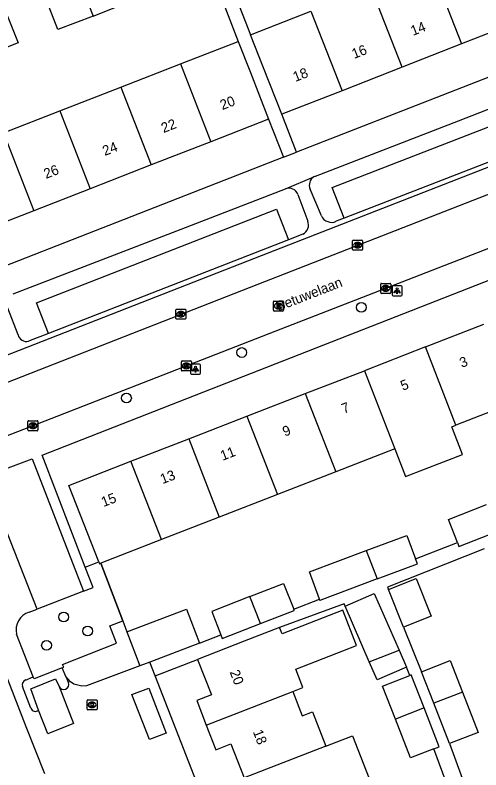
# Model space of a CAD drawing. Extents: x 159689 to 160786, y 387323 to 388339.
# Drawn here: x 160033.3 to 160079.9, y 387832.2 to 387907.8 of the extents above; entities that cross this region are included whole.
import ezdxf

# ---------------------------------------------------------------- set-up
doc = ezdxf.new("R2010")
doc.units = 0
for name, color, linetype in [('IMGEO_Boom', 7, 'Continuous'), ('IMGEO_Groenvoorziening', 7, 'Continuous'), ('IMGEO_Hek', 7, 'Continuous'), ('IMGEO_Kolk', 7, 'Continuous'), ('IMGEO_Lichtpunt', 7, 'Continuous'), ('IMGEO_Openbare_ruimte_label', 7, 'Continuous'), ('IMGEO_Pand', 7, 'Continuous'), ('IMGEO_Pand_nummerreeks', 7, 'Continuous'), ('IMGEO_Parkeervlak_open', 7, 'Continuous'), ('IMGEO_Rijbaan_lokaal_open', 7, 'Continuous'), ('IMGEO_Rioolput', 7, 'Continuous'), ('IMGEO_Verkeerseiland_open', 7, 'Continuous'), ('IMGEO_Voetpad_open', 7, 'Continuous'), ('IMGEO_Woonerf_open', 7, 'Continuous')]:
    doc.layers.add(name, color=color, linetype=linetype)

msp = doc.modelspace()

# ---------------------------------------------------------------- linework, layer by layer
at = {"layer": 'IMGEO_Boom'}
for centre in [(160067.934, 387878.547), (160055.954, 387874.029), (160044.406, 387869.474), (160038.111, 387847.539), (160040.523, 387846.136), (160036.398, 387844.712)]:
    msp.add_circle(centre, 0.489, dxfattribs=at)
at = {"layer": 'IMGEO_Groenvoorziening'}
for points in [[(160066.196, 387887.471), (160065.002, 387890.548), (160086.115, 387898.748), (160087.309, 387895.671)], [(160036.594, 387875.944), (160035.396, 387879.019), (160059.433, 387888.392), (160060.631, 387885.317)], [(160040.271, 387852.536), (160041.624, 387853.061)], [(160041.831, 387852.934), (160044.04, 387847.145)]]:
    msp.add_lwpolyline(points, dxfattribs=at)
at = {"layer": 'IMGEO_Hek'}
msp.add_lwpolyline([(160044.04, 387847.145), (160041.831, 387852.934)], dxfattribs=at)
at = {"layer": 'IMGEO_Kolk'}
for p, q in [((160067.055, 387884.352), (160067.055, 387885.204)), ((160067.13, 387885.278), (160067.982, 387885.278)), ((160067.543, 387885.058), (160067.568, 387885.058)), ((160068.056, 387885.204), (160068.056, 387884.352)), ((160067.982, 387884.278), (160067.13, 387884.278)), ((160067.566, 387884.498), (160067.541, 387884.498)), ((160069.872, 387880.029), (160069.872, 387880.881)), ((160069.947, 387880.955), (160070.799, 387880.955)), ((160070.36, 387880.735), (160070.385, 387880.735)), ((160070.873, 387880.881), (160070.873, 387880.029)), ((160070.799, 387879.955), (160069.947, 387879.955)), ((160070.383, 387880.175), (160070.358, 387880.175)), ((160049.352, 387877.439), (160049.352, 387878.291)), ((160049.427, 387878.365), (160050.279, 387878.365)), ((160049.84, 387878.145), (160049.865, 387878.145)), ((160050.353, 387878.291), (160050.353, 387877.439)), ((160050.279, 387877.365), (160049.427, 387877.365)), ((160049.863, 387877.585), (160049.838, 387877.585)), ((160049.903, 387872.257), (160049.903, 387873.109)), ((160049.978, 387873.183), (160050.83, 387873.183)), ((160050.391, 387872.963), (160050.416, 387872.963)), ((160050.904, 387873.109), (160050.904, 387872.257)), ((160050.83, 387872.183), (160049.978, 387872.183)), ((160050.414, 387872.403), (160050.389, 387872.403)), ((160034.537, 387866.272), (160034.537, 387867.124)), ((160034.612, 387867.198), (160035.464, 387867.198)), ((160035.025, 387866.978), (160035.05, 387866.978)), ((160035.538, 387867.124), (160035.538, 387866.272)), ((160035.464, 387866.198), (160034.612, 387866.198)), ((160035.048, 387866.418), (160035.023, 387866.418)), ((160040.463, 387838.321), (160040.463, 387839.173)), ((160040.538, 387839.247), (160041.39, 387839.247)), ((160040.951, 387839.027), (160040.976, 387839.027)), ((160041.464, 387839.173), (160041.464, 387838.321)), ((160041.39, 387838.247), (160040.538, 387838.247)), ((160040.974, 387838.467), (160040.949, 387838.467))]:
    msp.add_line(p, q, dxfattribs=at)
for points in [[(160067.055, 387884.352), (160067.055, 387885.204)], [(160067.13, 387885.278), (160067.982, 387885.278)], [(160067.376, 387884.978), (160067.499, 387884.978), (160067.499, 387884.827), (160067.629, 387884.978), (160067.793, 387884.978), (160067.647, 387884.827), (160067.8, 387884.578), (160067.648, 387884.578), (160067.563, 387884.742), (160067.499, 387884.675), (160067.499, 387884.578), (160067.376, 387884.578), (160067.376, 387884.978)], [(160068.056, 387885.204), (160068.056, 387884.352)], [(160067.982, 387884.278), (160067.13, 387884.278)], [(160069.872, 387880.029), (160069.872, 387880.881)], [(160069.947, 387880.955), (160070.799, 387880.955)], [(160070.193, 387880.655), (160070.316, 387880.655), (160070.316, 387880.504), (160070.446, 387880.655), (160070.61, 387880.655), (160070.464, 387880.504), (160070.617, 387880.255), (160070.465, 387880.255), (160070.38, 387880.419), (160070.316, 387880.352), (160070.316, 387880.255), (160070.193, 387880.255), (160070.193, 387880.655)], [(160070.873, 387880.881), (160070.873, 387880.029)], [(160070.799, 387879.955), (160069.947, 387879.955)], [(160049.352, 387877.439), (160049.352, 387878.291)], [(160049.427, 387878.365), (160050.279, 387878.365)], [(160050.353, 387878.291), (160050.353, 387877.439)], [(160050.279, 387877.365), (160049.427, 387877.365)], [(160049.673, 387878.065), (160049.796, 387878.065), (160049.796, 387877.914), (160049.926, 387878.065), (160050.09, 387878.065), (160049.944, 387877.914), (160050.097, 387877.665), (160049.945, 387877.665), (160049.86, 387877.829), (160049.796, 387877.762), (160049.796, 387877.665), (160049.673, 387877.665), (160049.673, 387878.065)], [(160049.903, 387872.257), (160049.903, 387873.109)], [(160049.978, 387873.183), (160050.83, 387873.183)], [(160050.224, 387872.883), (160050.347, 387872.883), (160050.347, 387872.732), (160050.477, 387872.883), (160050.641, 387872.883), (160050.495, 387872.732), (160050.648, 387872.483), (160050.496, 387872.483), (160050.411, 387872.647), (160050.347, 387872.58), (160050.347, 387872.483), (160050.224, 387872.483), (160050.224, 387872.883)], [(160050.904, 387873.109), (160050.904, 387872.257)], [(160050.83, 387872.183), (160049.978, 387872.183)], [(160034.537, 387866.272), (160034.537, 387867.124)], [(160034.612, 387867.198), (160035.464, 387867.198)], [(160034.858, 387866.898), (160034.981, 387866.898), (160034.981, 387866.747), (160035.111, 387866.898), (160035.275, 387866.898), (160035.129, 387866.747), (160035.282, 387866.498), (160035.13, 387866.498), (160035.045, 387866.662), (160034.981, 387866.595), (160034.981, 387866.498), (160034.858, 387866.498), (160034.858, 387866.898)], [(160035.538, 387867.124), (160035.538, 387866.272)], [(160035.464, 387866.198), (160034.612, 387866.198)], [(160040.463, 387838.321), (160040.463, 387839.173)], [(160040.538, 387839.247), (160041.39, 387839.247)], [(160040.784, 387838.947), (160040.907, 387838.947), (160040.907, 387838.796), (160041.037, 387838.947), (160041.201, 387838.947), (160041.055, 387838.796), (160041.208, 387838.547), (160041.056, 387838.547), (160040.971, 387838.711), (160040.907, 387838.644), (160040.907, 387838.547), (160040.784, 387838.547), (160040.784, 387838.947)], [(160041.464, 387839.173), (160041.464, 387838.321)], [(160041.39, 387838.247), (160040.538, 387838.247)]]:
    msp.add_lwpolyline(points, dxfattribs=at)
for centre, start, end in [((160067.132, 387885.202), 91.55205, 178.44795), ((160067.132, 387885.202), 91.55205, 178.44795), ((160067.98, 387885.202), 1.55205, 88.44795), ((160067.98, 387885.202), 1.55205, 88.44795), ((160067.132, 387884.354), 181.55205, 268.44795), ((160067.132, 387884.354), 181.55205, 268.44795), ((160067.98, 387884.354), 271.55205, 358.44795), ((160067.98, 387884.354), 271.55205, 358.44795), ((160069.949, 387880.879), 91.55205, 178.44795), ((160069.949, 387880.879), 91.55205, 178.44795), ((160070.797, 387880.879), 1.55205, 88.44795), ((160070.797, 387880.879), 1.55205, 88.44795), ((160069.949, 387880.031), 181.55205, 268.44795), ((160069.949, 387880.031), 181.55205, 268.44795), ((160070.797, 387880.031), 271.55205, 358.44795), ((160070.797, 387880.031), 271.55205, 358.44795), ((160049.429, 387878.289), 91.55205, 178.44795), ((160049.429, 387878.289), 91.55205, 178.44795), ((160050.277, 387878.289), 1.55205, 88.44795), ((160050.277, 387878.289), 1.55205, 88.44795), ((160049.429, 387877.441), 181.55205, 268.44795), ((160049.429, 387877.441), 181.55205, 268.44795), ((160050.277, 387877.441), 271.55205, 358.44795), ((160050.277, 387877.441), 271.55205, 358.44795), ((160049.98, 387873.107), 91.55205, 178.44795), ((160049.98, 387873.107), 91.55205, 178.44795), ((160050.828, 387873.107), 1.55205, 88.44795), ((160050.828, 387873.107), 1.55205, 88.44795), ((160049.98, 387872.259), 181.55205, 268.44795), ((160049.98, 387872.259), 181.55205, 268.44795), ((160050.828, 387872.259), 271.55205, 358.44795), ((160050.828, 387872.259), 271.55205, 358.44795), ((160034.614, 387867.122), 91.55205, 178.44795), ((160034.614, 387867.122), 91.55205, 178.44795), ((160035.462, 387867.122), 1.55205, 88.44795), ((160035.462, 387867.122), 1.55205, 88.44795), ((160034.614, 387866.274), 181.55205, 268.44795), ((160034.614, 387866.274), 181.55205, 268.44795), ((160035.462, 387866.274), 271.55205, 358.44795), ((160035.462, 387866.274), 271.55205, 358.44795), ((160040.54, 387839.171), 91.55205, 178.44795), ((160040.54, 387839.171), 91.55205, 178.44795), ((160041.388, 387839.171), 1.55205, 88.44795), ((160041.388, 387839.171), 1.55205, 88.44795), ((160040.54, 387838.323), 181.55205, 268.44795), ((160040.54, 387838.323), 181.55205, 268.44795), ((160041.388, 387838.323), 271.55205, 358.44795), ((160041.388, 387838.323), 271.55205, 358.44795)]:
    msp.add_arc(centre, 0.0765, start, end, dxfattribs=at)
for centre, major_axis, ratio, start_param, end_param in [((160067.542, 387884.778), (-0.387, 0.002), 0.722429, 4.712389, 7.853982), ((160067.567, 387884.778), (-0.39, 0.002), 0.717154, 1.570796, 4.712389), ((160070.359, 387880.455), (-0.387, 0.002), 0.722429, 4.712389, 7.853982), ((160070.384, 387880.455), (-0.39, 0.002), 0.717154, 1.570796, 4.712389), ((160049.839, 387877.865), (-0.387, 0.002), 0.722429, 4.712389, 7.853982), ((160049.864, 387877.865), (-0.39, 0.002), 0.717154, 1.570796, 4.712389), ((160050.39, 387872.683), (-0.387, 0.002), 0.722429, 4.712389, 7.853982), ((160050.415, 387872.683), (-0.39, 0.002), 0.717154, 1.570796, 4.712389), ((160035.024, 387866.698), (-0.387, 0.002), 0.722429, 4.712389, 7.853982), ((160035.049, 387866.698), (-0.39, 0.002), 0.717154, 1.570796, 4.712389), ((160040.95, 387838.747), (-0.387, 0.002), 0.722429, 4.712389, 7.853982), ((160040.975, 387838.747), (-0.39, 0.002), 0.717154, 1.570796, 4.712389)]:
    msp.add_ellipse(centre, major_axis=major_axis, ratio=ratio, start_param=start_param, end_param=end_param, dxfattribs=at)
at = {"layer": 'IMGEO_Lichtpunt'}
for p, q in [((160071.011, 387880.616), (160071.011, 387879.809)), ((160071.011, 387880.616), (160071.011, 387879.809)), ((160071.913, 387880.711), (160071.105, 387880.711)), ((160071.913, 387880.711), (160071.105, 387880.711)), ((160072.007, 387879.809), (160072.007, 387880.616)), ((160072.007, 387879.809), (160072.007, 387880.616)), ((160071.105, 387879.715), (160071.913, 387879.715)), ((160071.105, 387879.715), (160071.913, 387879.715)), ((160051.719, 387872.871), (160050.911, 387872.871)), ((160051.719, 387872.871), (160050.911, 387872.871)), ((160050.817, 387872.776), (160050.817, 387871.969)), ((160050.817, 387872.776), (160050.817, 387871.969)), ((160051.813, 387871.969), (160051.813, 387872.776)), ((160051.813, 387871.969), (160051.813, 387872.776)), ((160050.911, 387871.875), (160051.719, 387871.875)), ((160050.911, 387871.875), (160051.719, 387871.875))]:
    msp.add_line(p, q, dxfattribs=at)
for points in [[(160071.385, 387880.28), (160071.424, 387880.252), (160071.236, 387879.99), (160071.198, 387880.017), (160071.385, 387880.28)], [(160071.487, 387880.232), (160071.534, 387880.232), (160071.534, 387879.91), (160071.487, 387879.91), (160071.487, 387880.232)], [(160071.597, 387880.252), (160071.635, 387880.279), (160071.822, 387880.017), (160071.783, 387879.989), (160071.597, 387880.252)], [(160051.191, 387872.44), (160051.23, 387872.412), (160051.042, 387872.15), (160051.004, 387872.177), (160051.191, 387872.44)], [(160051.293, 387872.392), (160051.34, 387872.392), (160051.34, 387872.07), (160051.293, 387872.07), (160051.293, 387872.392)], [(160051.403, 387872.412), (160051.441, 387872.439), (160051.628, 387872.177), (160051.589, 387872.149), (160051.403, 387872.412)]]:
    msp.add_lwpolyline(points, dxfattribs=at)
for centre in [(160071.51, 387880.414), (160051.316, 387872.574)]:
    msp.add_circle(centre, 0.0994, dxfattribs=at)
for centre, start, end in [((160071.105, 387880.616), 90, 180), ((160071.105, 387880.616), 90, 180), ((160071.913, 387880.616), 0, 90), ((160071.913, 387880.616), 0, 90), ((160071.105, 387879.809), 180, 270), ((160071.105, 387879.809), 180, 270), ((160071.913, 387879.809), 270, 0), ((160071.913, 387879.809), 270, 360), ((160050.911, 387872.776), 90, 180), ((160050.911, 387872.776), 90, 180), ((160051.719, 387872.776), 0, 90), ((160051.719, 387872.776), 0, 90), ((160050.911, 387871.969), 180, 270), ((160050.911, 387871.969), 180, 270), ((160051.719, 387871.969), 270, 0), ((160051.719, 387871.969), 270, 360)]:
    msp.add_arc(centre, 0.0946, start, end, dxfattribs=at)
at = {"layer": 'IMGEO_Pand'}
for points in [[(160074.84, 387912.891), (160077.958, 387904.93)], [(160041.054, 387907.731), (160044.503, 387909.07), (160043.341, 387912.063)], [(160039.887, 387910.722), (160041.054, 387907.731)], [(160072.016, 387902.604), (160068.898, 387910.564)], [(160041.054, 387907.731), (160037.532, 387906.363), (160036.424, 387909.216)], [(160032.492, 387907.728), (160033.544, 387905.03), (160029.214, 387903.341)], [(160056.844, 387905.845), (160062.879, 387908.208)], [(160062.879, 387908.208), (160065.996, 387900.247)], [(160083.711, 387907.182), (160077.958, 387904.93)], [(160059.969, 387897.887), (160058.141, 387902.542), (160056.844, 387905.845)], [(160049.805, 387902.933), (160055.589, 387905.19)], [(160055.589, 387905.19), (160056.812, 387902.057), (160058.629, 387897.399)], [(160077.958, 387904.93), (160072.016, 387902.604)], [(160043.835, 387900.604), (160049.805, 387902.933)], [(160049.805, 387902.933), (160052.845, 387895.142)], [(160072.016, 387902.604), (160065.996, 387900.247)], [(160037.732, 387898.222), (160043.835, 387900.604)], [(160043.835, 387900.604), (160046.875, 387892.813)], [(160065.996, 387900.247), (160059.969, 387897.887)], [(160032.073, 387896.014), (160037.732, 387898.222)], [(160037.732, 387898.222), (160040.772, 387890.431)], [(160058.629, 387897.399), (160052.845, 387895.142)], [(160032.073, 387896.014), (160035.113, 387888.223)], [(160052.845, 387895.142), (160046.875, 387892.813)], [(160046.875, 387892.813), (160040.772, 387890.431)], [(160040.772, 387890.431), (160035.113, 387888.223)], [(160035.113, 387888.223), (160029.246, 387885.934)], [(160074.344, 387874.583), (160080.185, 387876.852)], [(160074.344, 387874.583), (160068.235, 387872.211)], [(160077.389, 387866.743), (160074.344, 387874.583)], [(160062.317, 387869.913), (160068.235, 387872.211)], [(160068.235, 387872.211), (160071.28, 387864.371)], [(160056.473, 387867.643), (160062.317, 387869.913)], [(160062.317, 387869.913), (160065.362, 387862.073)], [(160083.23, 387869.012), (160077.389, 387866.743)], [(160050.643, 387865.379), (160056.473, 387867.643)], [(160056.473, 387867.643), (160059.518, 387859.803)], [(160071.28, 387864.371), (160072.35, 387861.616), (160078.059, 387863.832), (160076.989, 387866.588), (160077.389, 387866.743)], [(160044.858, 387863.132), (160050.643, 387865.379)], [(160050.643, 387865.379), (160053.688, 387857.539)], [(160071.28, 387864.371), (160065.362, 387862.073)], [(160041.624, 387853.061), (160038.649, 387860.721), (160044.858, 387863.132)], [(160047.903, 387855.292), (160044.858, 387863.132)], [(160065.362, 387862.073), (160059.518, 387859.803)], [(160059.518, 387859.803), (160053.688, 387857.539)], [(160077.546, 387855.006), (160076.648, 387857.311), (160080.474, 387858.801)], [(160053.688, 387857.539), (160047.903, 387855.292)], [(160068.423, 387854.192), (160072.479, 387855.713), (160073.356, 387853.373)], [(160077.546, 387855.006), (160077.705, 387854.599), (160081.527, 387856.088)], [(160047.903, 387855.292), (160041.831, 387852.934)], [(160063.739, 387849.344), (160062.722, 387852.054), (160068.423, 387854.192)], [(160068.423, 387854.192), (160069.523, 387851.36)], [(160069.523, 387851.36), (160073.545, 387852.869), (160073.356, 387853.373)], [(160041.624, 387853.061), (160041.694, 387852.881), (160041.831, 387852.934)], [(160056.773, 387849.597), (160060.147, 387850.912), (160061.152, 387848.333)], [(160069.523, 387851.36), (160063.789, 387849.21), (160063.739, 387849.344)], [(160070.652, 387850.281), (160073.434, 387851.394), (160074.935, 387847.641), (160072.153, 387846.528)], [(160072.153, 387846.528), (160070.652, 387850.281)], [(160056.773, 387849.597), (160052.947, 387848.107), (160053.864, 387845.753)], [(160057.826, 387846.884), (160056.773, 387849.597)], [(160066.302, 387848.619), (160069.229, 387849.896), (160071.704, 387844.223)], [(160068.726, 387843.065), (160066.302, 387848.619)], [(160044.454, 387846.06), (160050.426, 387848.337), (160051.729, 387844.921)], [(160057.826, 387846.884), (160061.204, 387848.2), (160061.152, 387848.333)], [(160061.063, 387840.085), (160062.081, 387840.481), (160061.366, 387842.322), (160067.448, 387844.684), (160066.076, 387848.217), (160059.994, 387845.855), (160059.746, 387846.493)], [(160059.746, 387846.493), (160056.19, 387845.112), (160051.529, 387843.301)], [(160053.864, 387845.753), (160054.004, 387845.395), (160057.826, 387846.884)], [(160044.454, 387846.06), (160045.757, 387842.644)], [(160051.729, 387844.921), (160046.751, 387843.023)], [(160068.726, 387843.065), (160071.704, 387844.223)], [(160071.704, 387844.223), (160072.45, 387842.516)], [(160046.751, 387843.023), (160045.757, 387842.644)], [(160051.529, 387843.301), (160052.908, 387839.752), (160051.446, 387839.184), (160052.404, 387836.718)], [(160072.45, 387842.516), (160069.523, 387841.239), (160068.726, 387843.065)], [(160073.966, 387842.062), (160076.841, 387843.175), (160078.06, 387840.026)], [(160075.188, 387838.904), (160073.966, 387842.062)], [(160071.336, 387837.319), (160070.057, 387840.624), (160072.775, 387841.675)], [(160074.21, 387838.436), (160072.932, 387841.736), (160072.775, 387841.675)], [(160052.404, 387836.718), (160061.063, 387840.085)], [(160061.063, 387840.085), (160062.007, 387837.656), (160063.025, 387838.052), (160064.363, 387834.607)], [(160078.06, 387840.026), (160075.188, 387838.904)], [(160078.06, 387840.026), (160079.625, 387835.982), (160076.749, 387834.87)], [(160076.749, 387834.87), (160075.188, 387838.904)], [(160074.21, 387838.436), (160071.336, 387837.319)], [(160075.182, 387834.337), (160075.716, 387834.544), (160074.21, 387838.436)], [(160075.182, 387834.337), (160072.841, 387833.431), (160071.336, 387837.319)], [(160052.404, 387836.718), (160053.363, 387834.249), (160054.866, 387834.832), (160056.188, 387831.428)], [(160064.363, 387834.607), (160067.047, 387835.651), (160069.242, 387830.001), (160066.558, 387828.957), (160066.643, 387828.739), (160065.625, 387828.343)], [(160064.363, 387834.607), (160056.188, 387831.428)]]:
    msp.add_lwpolyline(points, dxfattribs=at)
at = {"layer": 'IMGEO_Parkeervlak_open'}
for points in [[(160035.468, 387848.337), (160030.234, 387861.596)], [(160040.087, 387850.124), (160035.468, 387848.337)], [(160035.608, 387838.196), (160034.811, 387840.349), (160037.303, 387841.359), (160037.652, 387840.574)], [(160037.652, 387840.574), (160039.093, 387836.868), (160036.521, 387835.831), (160035.608, 387838.196)], [(160046.699, 387835.264), (160044.944, 387839.764), (160046.63, 387840.421), (160048.385, 387835.921), (160046.699, 387835.264)]]:
    msp.add_lwpolyline(points, dxfattribs=at)
at = {"layer": 'IMGEO_Rijbaan_lokaal_open'}
for points in [[(160003.091, 387859.574), (160004.237, 387860.02), (160057.495, 387880.852), (160105.478, 387899.569), (160118.168, 387904.562)], [(160089.502, 387887.898), (160059.275, 387876.138), (160029.506, 387864.544)]]:
    msp.add_lwpolyline(points, dxfattribs=at)
at = {"layer": 'IMGEO_Rioolput'}
for p, q in [((160059.121, 387878.259), (160059.121, 387879.111)), ((160059.196, 387879.185), (160060.048, 387879.185)), ((160059.609, 387878.965), (160059.634, 387878.965)), ((160060.122, 387879.111), (160060.122, 387878.259)), ((160060.048, 387878.185), (160059.196, 387878.185)), ((160059.632, 387878.405), (160059.607, 387878.405))]:
    msp.add_line(p, q, dxfattribs=at)
for points in [[(160059.121, 387878.259), (160059.121, 387879.111)], [(160059.196, 387879.185), (160060.048, 387879.185)], [(160059.71, 387878.883), (160059.458, 387878.885), (160059.458, 387878.485)], [(160060.122, 387879.111), (160060.122, 387878.259)], [(160060.048, 387878.185), (160059.196, 387878.185)], [(160059.458, 387878.485), (160059.582, 387878.485), (160059.582, 387878.647), (160059.593, 387878.647)], [(160059.636, 387878.804), (160059.582, 387878.804), (160059.582, 387878.723)], [(160059.582, 387878.723), (160059.634, 387878.723)], [(160059.64, 387878.618), (160059.711, 387878.485), (160059.851, 387878.485), (160059.786, 387878.611)]]:
    msp.add_lwpolyline(points, dxfattribs=at)
for centre, radius, start, end in [((160059.198, 387879.109), 0.0765, 91.55205, 178.44795), ((160059.198, 387879.109), 0.0765, 91.55205, 178.44795), ((160059.709, 387878.773), 0.109, 350.36119, 89.41601), ((160060.046, 387879.109), 0.0765, 1.55205, 88.44795), ((160060.046, 387879.109), 0.0765, 1.55205, 88.44795), ((160059.198, 387878.261), 0.0765, 181.55205, 268.44795), ((160059.198, 387878.261), 0.0765, 181.55205, 268.44795), ((160059.592, 387878.594), 0.0533, 26.02933, 88.69889), ((160059.618, 387878.912), 0.19, 274.7715, 282.96867), ((160059.642, 387878.708), 0.0964, 77.00612, 93.18647), ((160059.656, 387878.765), 0.0378, 276.66336, 79.67722), ((160059.707, 387878.773), 0.112, 277.58423, 350.98172), ((160059.691, 387878.558), 0.108, 29.51342, 73.79051), ((160060.046, 387878.261), 0.0765, 271.55205, 358.44795), ((160060.046, 387878.261), 0.0765, 271.55205, 358.44795)]:
    msp.add_arc(centre, radius, start, end, dxfattribs=at)
for centre, major_axis, ratio, start_param, end_param in [((160059.608, 387878.685), (-0.387, 0.002), 0.722429, 4.712389, 7.853982), ((160059.633, 387878.685), (-0.39, 0.002), 0.717154, 1.570796, 4.712389)]:
    msp.add_ellipse(centre, major_axis=major_axis, ratio=ratio, start_param=start_param, end_param=end_param, dxfattribs=at)
at = {"layer": 'IMGEO_Verkeerseiland_open'}
msp.add_lwpolyline([(160037.974, 387842.462), (160035.154, 387841.354), (160035.072, 387841.564)], dxfattribs=at)
at = {"layer": 'IMGEO_Voetpad_open'}
for points in [[(160090.703, 387930.58), (160052.947, 387915.796), (160056.844, 387905.845)], [(160114.506, 387914.836), (160061.446, 387894.107)], [(160052.861, 387912.315), (160055.589, 387905.19)], [(160005.588, 387863.282), (160056.569, 387883.223), (160104.557, 387901.943), (160114.064, 387905.61)], [(160063.341, 387891.695), (160077.657, 387897.22), (160086.967, 387900.885)], [(160061.446, 387894.107), (160059.969, 387897.887)], [(160058.629, 387897.399), (160060.118, 387893.588)], [(160087.309, 387895.671), (160066.196, 387887.471)], [(160060.118, 387893.588), (160061.446, 387894.107)], [(160060.118, 387893.588), (160001.03, 387870.503)], [(160060.321, 387890.421), (160063.176, 387891.617)], [(160033.043, 387879.891), (160049.876, 387886.384), (160060.321, 387890.421)], [(160063.925, 387887.721), (160062.81, 387890.4)], [(160061.575, 387889.86), (160062.564, 387887.194)], [(160066.196, 387887.471), (160065.422, 387887.17)], [(160062.075, 387885.88), (160060.631, 387885.317)], [(160060.631, 387885.317), (160036.594, 387875.944)], [(160040.271, 387852.536), (160035.948, 387863.765), (160085.896, 387883.295)], [(160033.546, 387875.799), (160032.522, 387878.487)], [(160036.594, 387875.944), (160034.607, 387875.169)], [(160030.234, 387861.596), (160034.966, 387863.392), (160040.087, 387850.124)], [(160073.356, 387853.373), (160077.546, 387855.006)], [(160080.218, 387854.378), (160070.559, 387850.515), (160070.652, 387850.281)], [(160040.087, 387850.124), (160041.055, 387850.499), (160040.271, 387852.536)], [(160066.302, 387848.619), (160066.211, 387848.846), (160059.746, 387846.493)], [(160061.152, 387848.333), (160063.739, 387849.344)], [(160037.974, 387842.462), (160038.142, 387842.528), (160037.984, 387842.779), (160043.418, 387844.911), (160042.754, 387846.655), (160044.04, 387847.145)], [(160044.04, 387847.145), (160044.454, 387846.06)], [(160072.153, 387846.528), (160073.966, 387842.062)], [(160051.729, 387844.921), (160053.864, 387845.753)], [(160045.757, 387842.644), (160040.387, 387840.641), (160039.942, 387840.6), (160039.141, 387840.807), (160038.786, 387841.038), (160038.332, 387841.594)], [(160047.288, 387841.646), (160046.751, 387843.023)], [(160047.288, 387841.646), (160051.529, 387843.301)], [(160038.332, 387841.594), (160037.974, 387842.462)], [(160072.775, 387841.675), (160072.45, 387842.516)], [(160076.985, 387829.461), (160075.182, 387834.337)], [(160076.749, 387834.87), (160078.537, 387830.036)]]:
    msp.add_lwpolyline(points, dxfattribs=at)
for centre, radius, start, end in [((160063.676, 387890.774), 0.98, 109.95901, 120.64375), ((160063.657, 387890.809), 0.941, 120.76336, 205.76042), ((160060.666, 387889.51), 0.974, 21.06625, 110.72928), ((160061.602, 387886.804), 1.038, 297.09056, 22.08433), ((160064.948, 387888.192), 1.127, 204.72355, 294.86221), ((160034.387, 387876.007), 0.867, 193.90877, 284.68929)]:
    msp.add_arc(centre, radius, start, end, dxfattribs=at)
at = {"layer": 'IMGEO_Woonerf_open'}
for points in [[(160034.659, 387848.024), (160035.468, 387848.337)], [(160035.072, 387841.564), (160033.408, 387845.806)], [(160036.223, 387831.825), (160034.371, 387836.549), (160032.341, 387841.701)], [(160034.295, 387841.232), (160035.072, 387841.564)], [(160038.332, 387841.594), (160038.591, 387840.965)], [(160062.97, 387801.379), (160061.542, 387805.11), (160047.288, 387841.646)], [(160034.826, 387838.423), (160033.987, 387840.592)]]:
    msp.add_lwpolyline(points, dxfattribs=at)
for centre, radius, start, end in [((160035.213, 387846.25), 1.859, 107.33462, 193.8175), ((160034.499, 387840.74), 0.533, 112.52698, 196.07465), ((160038.117, 387840.78), 0.509, 203.83305, 21.38068), ((160035.3, 387838.595), 0.504, 199.95798, 307.66797)]:
    msp.add_arc(centre, radius, start, end, dxfattribs=at)

# ---------------------------------------------------------------- texts
at = {"layer": 'IMGEO_Openbare_ruimte_label'}
msp.add_text('Betuwelaan', height=1, rotation=21.28017, dxfattribs=at).set_placement((160059.616, 387878.143))
at = {"layer": 'IMGEO_Pand_nummerreeks'}
for s, rotation, p in [('14', 21.38117, (160073.1, 387905.734)), ('16', 21.38117, (160067.207, 387903.427)), ('18', 21.38117, (160061.316, 387901.12)), ('20', 21.3157, (160054.004, 387898.3)), ('22', 21.3157, (160048.115, 387896.002)), ('24', 21.3157, (160042.234, 387893.707)), ('26', 21.3157, (160036.35, 387891.411)), ('3', 21.22372, (160077.996, 387872.483)), ('5', 21.22236, (160072.086, 387870.188)), ('7', 21.22372, (160066.176, 387867.892)), ('9', 21.22372, (160060.266, 387865.597)), ('11', 21.22372, (160054.033, 387863.177)), ('13', 21.22372, (160048.016, 387860.84)), ('15', 21.22372, (160042.106, 387858.544)), ('20', 291.25652, (160054.727, 387842.03)), ('18', 291.25652, (160057.055, 387836.043))]:
    msp.add_text(s, height=1, rotation=rotation, dxfattribs=at).set_placement(p)

doc.saveas('drawing.dxf')
